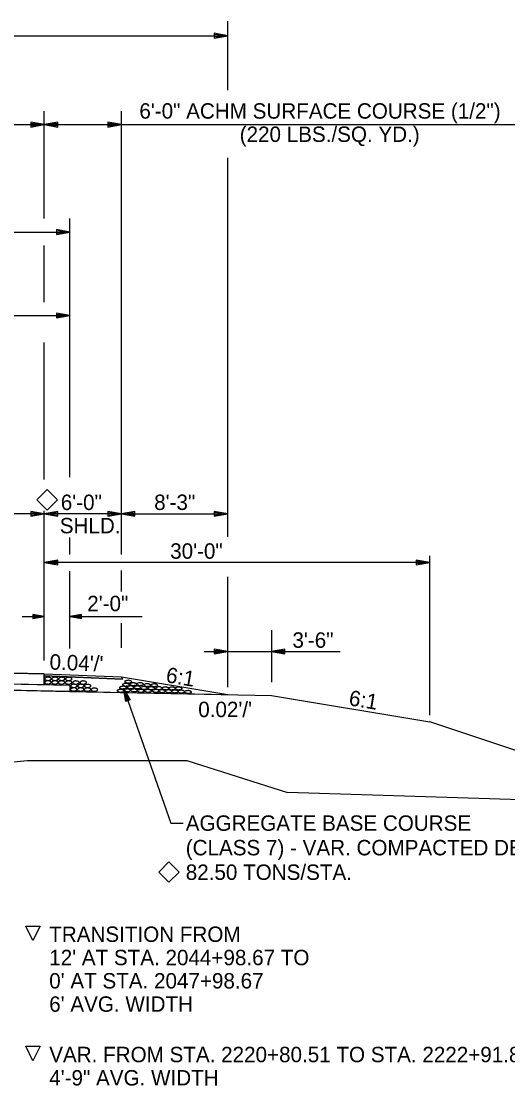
# Model space of a CAD drawing. Extents: x 1734743 to 1735935, y 759845 to 763831.
# Drawn here: x 1735822.4 to 1735860.3, y 760376.7 to 760459.6 of the extents above; entities that cross this region are included whole.
import ezdxf

# ---------------------------------------------------------------- set-up
doc = ezdxf.new("R2010")
doc.units = 0
for name, color, linetype in [('1', 7, 'Continuous'), ('10', 7, 'Continuous'), ('19', 7, 'Continuous'), ('Level 1', 7, 'Continuous'), ('R_Prop Surface', 7, 'Continuous')]:
    doc.layers.add(name, color=color, linetype=linetype)

# ---------------------------------------------------------------- blocks, each defined once
blk = doc.blocks.new('ROCKS')
at = {"layer": '1'}
blk.add_spline([(0.013, 0.06), (0.053, 0.053), (0.107, 0.033), (0.133, 0.013), (0.133, -0.007), (0.12, -0.033), (0.107, -0.04), (0.073, -0.053), (0.033, -0.067), (0.013, -0.067), (-0.02, -0.06), (-0.06, -0.053), (-0.087, -0.047), (-0.113, -0.02), (-0.113, -0.007), (-0.107, 0.02), (-0.087, 0.033), (-0.067, 0.047), (-0.033, 0.053), (-0.02, 0.06), (0.013, 0.06)], degree=3, dxfattribs=at)

msp = doc.modelspace()

# ---------------------------------------------------------------- linework, layer by layer
at = {"layer": '10'}
for points in [[(1735824.456, 760423.16), (1735825.252, 760422.364), (1735824.456, 760421.569), (1735823.661, 760422.364)], [(1735833.93, 760394.177), (1735834.726, 760393.381), (1735833.93, 760392.586), (1735833.135, 760393.381)], [(1735823.915, 760389.175), (1735823.353, 760388.05), (1735822.79, 760389.175)], [(1735823.915, 760379.809), (1735823.353, 760378.684), (1735822.79, 760379.809)]]:
    msp.add_lwpolyline(points, close=True, dxfattribs=at)
at = {"layer": '19'}
for p, q in [((1735838.501, 760454.265), (1735838.501, 760459.624)), ((1735773.957, 760458.504), (1735838.501, 760458.504)), ((1735837.451, 760458.688), (1735837.451, 760458.32)), ((1735838.501, 760458.504), (1735837.451, 760458.688)), ((1735838.221, 760458.53), (1735837.451, 760458.592)), ((1735837.451, 760458.32), (1735838.501, 760458.504)), ((1735837.451, 760458.408), (1735838.221, 760458.478)), ((1735824.232, 760444.262), (1735824.232, 760452.621)), ((1735830.232, 760418.114), (1735830.232, 760452.621)), ((1735788.232, 760451.576), (1735824.232, 760451.576)), ((1735823.182, 760451.759), (1735823.182, 760451.392)), ((1735824.232, 760451.576), (1735823.182, 760451.759)), ((1735823.952, 760451.602), (1735823.182, 760451.663)), ((1735823.182, 760451.392), (1735824.232, 760451.576)), ((1735823.182, 760451.479), (1735823.952, 760451.549)), ((1735825.282, 760451.759), (1735824.232, 760451.576)), ((1735824.232, 760451.576), (1735830.233, 760451.576)), ((1735824.232, 760451.576), (1735825.282, 760451.392)), ((1735825.282, 760451.663), (1735824.512, 760451.602)), ((1735824.512, 760451.549), (1735825.282, 760451.479)), ((1735825.282, 760451.392), (1735825.282, 760451.759)), ((1735829.183, 760451.759), (1735829.183, 760451.392)), ((1735830.233, 760451.576), (1735829.183, 760451.759)), ((1735829.953, 760451.602), (1735829.183, 760451.663)), ((1735829.183, 760451.392), (1735830.233, 760451.576)), ((1735829.183, 760451.479), (1735829.953, 760451.549)), ((1735830.233, 760451.576), (1735864.895, 760451.576)), ((1735838.501, 760419.484), (1735838.501, 760448.984)), ((1735826.232, 760424.136), (1735826.232, 760444.266)), ((1735786.233, 760443.216), (1735826.232, 760443.216)), ((1735825.182, 760443.4), (1735825.182, 760443.033)), ((1735826.232, 760443.216), (1735825.182, 760443.4)), ((1735825.952, 760443.243), (1735825.182, 760443.304)), ((1735825.182, 760443.033), (1735826.232, 760443.216)), ((1735825.182, 760443.12), (1735825.952, 760443.19)), ((1735824.232, 760437.76), (1735824.232, 760442.17)), ((1735786.233, 760436.714), (1735826.232, 760436.714)), ((1735825.182, 760436.898), (1735825.182, 760436.531)), ((1735826.232, 760436.714), (1735825.182, 760436.898)), ((1735825.952, 760436.741), (1735825.182, 760436.802)), ((1735825.182, 760436.531), (1735826.232, 760436.714)), ((1735825.182, 760436.618), (1735825.952, 760436.688)), ((1735824.232, 760423.935), (1735824.232, 760434.612)), ((1735824.232, 760409.842), (1735824.232, 760421.514)), ((1735824.232, 760421.275), (1735800.232, 760421.275)), ((1735823.182, 760421.459), (1735823.182, 760421.092)), ((1735824.232, 760421.275), (1735823.182, 760421.459)), ((1735823.952, 760421.302), (1735823.182, 760421.363)), ((1735823.182, 760421.092), (1735824.232, 760421.275)), ((1735823.182, 760421.179), (1735823.952, 760421.249)), ((1735825.282, 760421.459), (1735824.232, 760421.275)), ((1735830.232, 760421.275), (1735824.232, 760421.275)), ((1735824.232, 760421.275), (1735825.282, 760421.091)), ((1735825.282, 760421.363), (1735824.512, 760421.302)), ((1735824.512, 760421.249), (1735825.282, 760421.179)), ((1735825.282, 760421.091), (1735825.282, 760421.459)), ((1735829.182, 760421.459), (1735829.182, 760421.092)), ((1735830.232, 760421.275), (1735829.182, 760421.459)), ((1735829.952, 760421.302), (1735829.182, 760421.363)), ((1735829.182, 760421.092), (1735830.232, 760421.275)), ((1735829.182, 760421.179), (1735829.952, 760421.249)), ((1735831.282, 760421.459), (1735830.232, 760421.275)), ((1735830.232, 760421.275), (1735838.501, 760421.275)), ((1735830.232, 760421.275), (1735831.282, 760421.091)), ((1735831.282, 760421.363), (1735830.512, 760421.302)), ((1735830.512, 760421.249), (1735831.282, 760421.179)), ((1735831.282, 760421.091), (1735831.282, 760421.459)), ((1735837.451, 760421.46), (1735837.451, 760421.092)), ((1735838.501, 760421.276), (1735837.451, 760421.46)), ((1735838.221, 760421.302), (1735837.451, 760421.364)), ((1735837.451, 760421.092), (1735838.501, 760421.276)), ((1735837.451, 760421.18), (1735838.221, 760421.25)), ((1735826.232, 760418.114), (1735826.232, 760419.437)), ((1735825.282, 760417.676), (1735824.232, 760417.493)), ((1735854.223, 760417.493), (1735824.232, 760417.493)), ((1735824.232, 760417.493), (1735825.282, 760417.309)), ((1735825.282, 760417.58), (1735824.512, 760417.519)), ((1735824.512, 760417.466), (1735825.282, 760417.396)), ((1735825.282, 760417.309), (1735825.282, 760417.676)), ((1735853.173, 760417.676), (1735853.173, 760417.309)), ((1735854.223, 760417.493), (1735853.173, 760417.676)), ((1735853.943, 760417.519), (1735853.173, 760417.58)), ((1735853.173, 760417.309), (1735854.223, 760417.493)), ((1735853.173, 760417.396), (1735853.943, 760417.466)), ((1735854.232, 760405.602), (1735854.232, 760417.993)), ((1735826.232, 760410.796), (1735826.232, 760416.817)), ((1735830.232, 760415.235), (1735830.232, 760416.869)), ((1735838.501, 760407.785), (1735838.501, 760416.356)), ((1735822.51, 760413.276), (1735824.232, 760413.276)), ((1735823.338, 760413.433), (1735823.338, 760413.119)), ((1735824.232, 760413.276), (1735823.338, 760413.433)), ((1735823.994, 760413.298), (1735823.338, 760413.351)), ((1735823.338, 760413.119), (1735824.232, 760413.276)), ((1735823.338, 760413.194), (1735823.994, 760413.254)), ((1735827.127, 760413.434), (1735826.232, 760413.277)), ((1735826.232, 760413.277), (1735831.841, 760413.274)), ((1735826.232, 760413.277), (1735827.127, 760413.121)), ((1735827.127, 760413.359), (1735826.471, 760413.3)), ((1735826.471, 760413.255), (1735827.127, 760413.203)), ((1735827.127, 760413.121), (1735827.127, 760413.434)), ((1735830.232, 760410.828), (1735830.232, 760412.752)), ((1735841.916, 760412.212), (1735841.916, 760408.165)), ((1735837.451, 760410.73), (1735837.451, 760410.362)), ((1735838.501, 760410.546), (1735837.451, 760410.73)), ((1735842.949, 760410.729), (1735841.899, 760410.546)), ((1735842.949, 760410.362), (1735842.949, 760410.729)), ((1735836.677, 760410.546), (1735847.248, 760410.546)), ((1735838.221, 760410.572), (1735837.451, 760410.633)), ((1735837.451, 760410.362), (1735838.501, 760410.546)), ((1735837.451, 760410.45), (1735838.221, 760410.52)), ((1735841.899, 760410.546), (1735842.949, 760410.362)), ((1735842.949, 760410.633), (1735842.179, 760410.572)), ((1735842.179, 760410.52), (1735842.949, 760410.449)), ((1735788.232, 760409.537), (1735824.232, 760408.817)), ((1735788.232, 760408.704), (1735824.232, 760407.984)), ((1735824.232, 760408.817), (1735830.232, 760408.577)), ((1735824.232, 760408.817), (1735824.232, 760407.984)), ((1735824.232, 760408.65), (1735830.318, 760408.407)), ((1735830.232, 760408.577), (1735838.508, 760407.198)), ((1735788.22, 760408.204), (1735826.219, 760407.444)), ((1735788.232, 760408.204), (1735824.232, 760407.484)), ((1735824.232, 760407.984), (1735826.232, 760407.944)), ((1735824.232, 760407.484), (1735838.508, 760407.198)), ((1735826.219, 760407.444), (1735841.916, 760407.13)), ((1735826.232, 760407.944), (1735826.232, 760407.444)), ((1735830.394, 760407.709), (1735834.08, 760397.192)), ((1735830.568, 760406.66), (1735830.394, 760407.709)), ((1735830.394, 760407.709), (1735830.914, 760406.778)), ((1735830.65, 760406.69), (1735830.46, 760407.437)), ((1735830.506, 760407.453), (1735830.825, 760406.753)), ((1735830.914, 760406.778), (1735830.568, 760406.66)), ((1735841.916, 760407.13), (1735854.232, 760405.077)), ((1735875.49, 760397.992), (1735854.232, 760405.077)), ((1735814.059, 760401.229), (1735822.911, 760402.064)), ((1735822.911, 760402.064), (1735835.322, 760402.064)), ((1735835.322, 760402.064), (1735843.15, 760399.58)), ((1735862.979, 760398.949), (1735843.15, 760399.58)), ((1735834.08, 760397.192), (1735835.039, 760397.192))]:
    msp.add_line(p, q, dxfattribs=at)
msp.add_lwpolyline([(1735824.232, 760408.817), (1735788.232, 760409.537), (1735788.232, 760408.704), (1735824.232, 760407.984)], close=True, dxfattribs=at)
for points in [[(1735786.233, 760408.164), (1735786.233, 760408.664), (1735788.232, 760408.704), (1735826.232, 760407.944), (1735826.232, 760407.444), (1735826.232, 760407.444), (1735826.232, 760407.444), (1735788.232, 760408.204), (1735786.233, 760408.164)], [(1735830.318, 760408.407), (1735824.232, 760408.65), (1735824.232, 760408.65), (1735824.232, 760408.817), (1735824.232, 760408.817), (1735824.232, 760408.817), (1735830.232, 760408.577), (1735830.232, 760408.577), (1735830.232, 760408.577), (1735830.318, 760408.407), (1735830.318, 760408.407), (1735830.318, 760408.407)]]:
    msp.add_lwpolyline(points, dxfattribs=at)
at = {"layer": 'R_Prop Surface'}
msp.add_line((1735830.232, 760408.577), (1735830.318, 760408.407), dxfattribs=at)

# ---------------------------------------------------------------- block references
at = {"layer": 'Level 1', "xscale": 2.011654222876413}
for p, yscale, rotation in [((1735824.493, 760408.152), 2.011654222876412, 1.33680650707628), ((1735824.501, 760408.432), 2.011654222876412, 1.33680650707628), ((1735825.037, 760408.147), 2.011654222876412, 1.33680650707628), ((1735825.044, 760408.427), 2.011654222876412, 1.33680650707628), ((1735825.558, 760408.143), 2.011654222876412, 1.33680650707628), ((1735825.566, 760408.423), 2.011654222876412, 1.33680650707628), ((1735826.101, 760408.138), 2.011654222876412, 1.33680650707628), ((1735826.109, 760408.418), 2.011654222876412, 1.33680650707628), ((1735826.669, 760408.138), 2.011654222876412, 1.33680650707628), ((1735827.24, 760408.138), 2.011654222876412, 1.33680650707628), ((1735830.782, 760408.209), -2.011654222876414, 178.00441377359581), ((1735826.51, 760407.603), 2.011654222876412, 1.33680650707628), ((1735826.518, 760407.883), 2.011654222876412, 1.33680650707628), ((1735827.054, 760407.598), 2.011654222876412, 1.33680650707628), ((1735827.061, 760407.878), 2.011654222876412, 1.33680650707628), ((1735827.575, 760407.594), 2.011654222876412, 1.33680650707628), ((1735827.583, 760407.873), 2.011654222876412, 1.33680650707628), ((1735828.118, 760407.589), 2.011654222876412, 1.33680650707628), ((1735830.199, 760407.499), -2.011654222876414, 178.00441377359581), ((1735830.376, 760407.745), -2.011654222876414, 178.00441377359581), ((1735830.608, 760407.97), -2.011654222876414, 178.00441377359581), ((1735830.695, 760407.535), -2.011654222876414, 178.00441377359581), ((1735830.96, 760407.773), -2.011654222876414, 178.00441377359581), ((1735831.183, 760408.015), -2.011654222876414, 178.00441377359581), ((1735831.227, 760407.534), -2.011654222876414, 178.00441377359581), ((1735831.486, 760407.77), -2.011654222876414, 178.00441377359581), ((1735831.706, 760408.023), -2.011654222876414, 178.00441377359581), ((1735831.761, 760407.492), -2.011654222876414, 178.00441377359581), ((1735832, 760407.72), -2.011654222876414, 178.00441377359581), ((1735832.259, 760407.944), -2.011654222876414, 178.00441377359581), ((1735832.321, 760407.495), -2.011654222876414, 178.00441377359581), ((1735832.573, 760407.699), -2.011654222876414, 178.00441377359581), ((1735832.806, 760407.934), -2.011654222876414, 178.00441377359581), ((1735832.929, 760407.493), -2.011654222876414, 178.00441377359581), ((1735833.181, 760407.698), -2.011654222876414, 178.00441377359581), ((1735833.419, 760407.476), -2.011654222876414, 178.00441377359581), ((1735833.674, 760407.69), -2.011654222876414, 178.00441377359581), ((1735833.916, 760407.467), -2.011654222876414, 178.00441377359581), ((1735834.184, 760407.688), -2.011654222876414, 178.00441377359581), ((1735834.412, 760407.455), -2.011654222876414, 178.00441377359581), ((1735834.696, 760407.687), -2.011654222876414, 178.00441377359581), ((1735834.911, 760407.439), -2.011654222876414, 178.00441377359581), ((1735835.44, 760407.408), -2.011654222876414, 178.00441377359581)]:
    msp.add_blockref('ROCKS', p, dxfattribs=dict(at, yscale=yscale, rotation=rotation))

# ---------------------------------------------------------------- texts
at = {"layer": '19'}
for s, p in [('6\'-0" ACHM SURFACE COURSE (1/2")', (1735831.631, 760452.043)), ('(220 LBS./SQ. YD.)', (1735839.436, 760450.23)), ('6\'-0"', (1735825.519, 760421.567)), ('8\'-3"', (1735832.782, 760421.572)), ('SHLD.', (1735825.439, 760419.755)), ('30\'-0"', (1735834.029, 760417.776)), ('2\'-0"', (1735827.576, 760413.692)), ('3\'-6"', (1735843.539, 760410.843)), ("0.02'/'", (1735836.211, 760405.443))]:
    msp.add_text(s, height=1.2, dxfattribs=at).set_placement(p)
for s, rotation, p in [("0.04'/'", 357.83981, (1735824.626, 760409.152)), ('6:1', 350.54888, (1735833.638, 760408.165)), ('6:1', 350.54888, (1735847.866, 760406.372)), ('AGGREGATE BASE COURSE', 360, (1735835.238, 760396.592)), ('(CLASS 7) - VAR. COMPACTED DEPTH', 360, (1735835.238, 760394.68)), ('82.50 TONS/STA.', 360, (1735835.238, 760392.768)), ('TRANSITION FROM', 359.99538, (1735824.618, 760387.938)), ("12' AT STA. 2044+98.67 TO", 359.99538, (1735824.618, 760386.126)), ("0' AT STA. 2047+98.67", 359.99538, (1735824.617, 760384.313)), ("6' AVG. WIDTH", 359.99538, (1735824.617, 760382.501)), ('VAR. FROM STA. 2220+80.51 TO STA. 2222+91.87', 359.99538, (1735824.618, 760378.573)), ('4\'-9" AVG. WIDTH', 359.99538, (1735824.618, 760376.76))]:
    msp.add_text(s, height=1.2, rotation=rotation, dxfattribs=at).set_placement(p)

doc.saveas('drawing.dxf')
